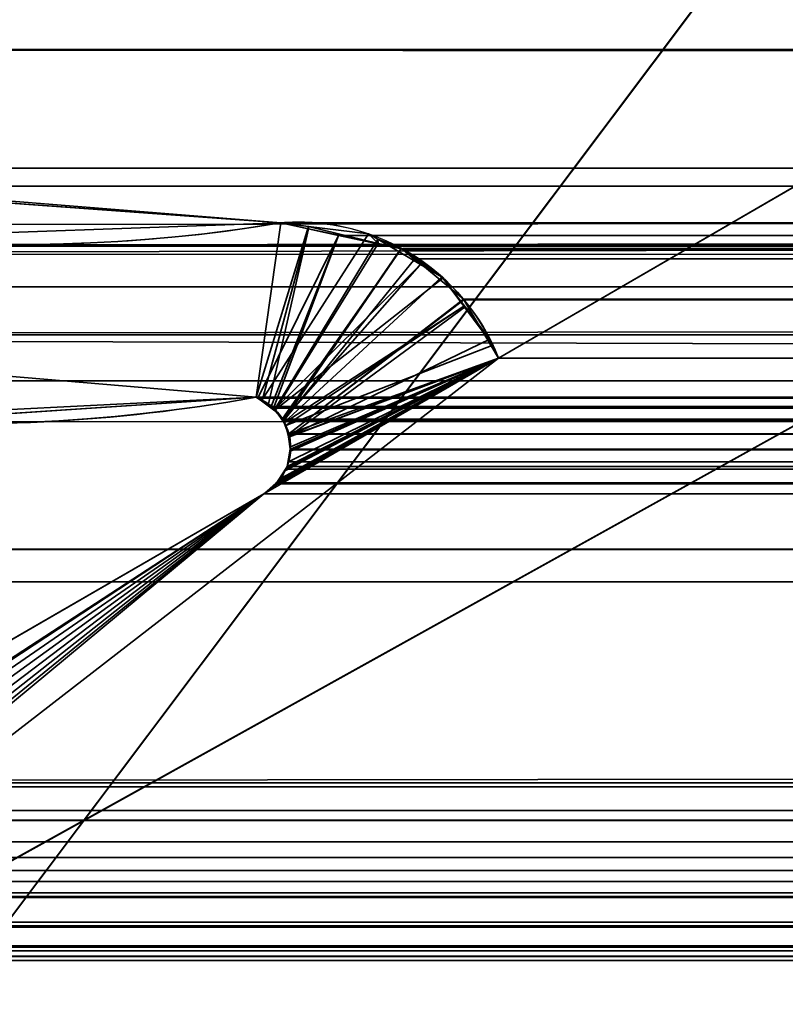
# Model space of a CAD drawing. Header units: millimetres. Extents: x -508 to 6708, y -115 to 193.
# Tile 360 of 656: x 1147.31 to 1150.48, y -4.98 to -0.89. Entities that reach past the tile are written whole.
import ezdxf

# ---------------------------------------------------------------- set-up
doc = ezdxf.new("R2010")
doc.units = ezdxf.units.MM
doc.layers.add('151', color=7, linetype='Continuous', true_color=0xffffff)

# ---------------------------------------------------------------- blocks, each defined once
blk = doc.blocks.new('UG_SURFACE_002')
at = {"layer": '151', "color": 252, "linetype": 'Continuous', "lineweight": 35}
for points in [[(2057.4999, -10, 2215.25), (2057.4999, 174.4, 2215.25), (942.5, 174.4, 2215.25), (942.5, -10, 2215.25)], [(1092.5, -10, 2065.2499), (1092.5, 174.4, 2065.2499), (1907.5, 174.4, 2065.2499), (1907.5, -10, 2065.2499)]]:
    blk.add_3dface(points, dxfattribs=at)
blk = doc.blocks.new('UG_SURFACE_143')
at = {"layer": '151', "color": 7, "linetype": 'Continuous', "lineweight": 35}
for points in [[(1141, -26, 2017), (1859, -26, 2017), (1859, 0, 2017), (1141, 0, 2017)], [(1141, 0, 2), (1859, 0, 2), (1859, -2), (1141, -2)], [(1141, -9), (1141, -2), (1859, -2), (1859, -9)]]:
    blk.add_3dface(points, dxfattribs=at)
blk = doc.blocks.new('UG_SURFACE_148')
at = {"layer": '151', "color": 252, "linetype": 'Continuous', "lineweight": 35}
for points in [[(1135.5, -21.92, 2021.75), (1864.5, -21.92, 2021.75), (1864.5, 13.42, 2021.75), (1135.5, 13.42, 2021.75)], [(1137, -21.92, 2020.2501), (1137, 13.42, 2020.2501), (1863, 13.42, 2020.2501), (1863, -21.92, 2020.2501)]]:
    blk.add_3dface(points, dxfattribs=at)
blk = doc.blocks.new('UG_SURFACE_151')
at = {"layer": '151', "color": 252, "linetype": 'Continuous', "lineweight": 35}
for points in [[(1153, 3.0145, -6.75), (1138, 3.0145, -6.75), (1138, -16.9528, -6.75), (1862, -16.9528, -6.75)], [(1138, -16.9528, -7.75), (1138, 3.0145, -7.75), (1153, 3.0145, -7.75)], [(1153, 3.0145, -7.75), (1847, 3.0145, -7.75), (1138, -16.9528, -7.75)], [(1847, 3.0145, -7.75), (1862, 3.0145, -7.75), (1862, -16.9528, -7.75), (1138, -16.9528, -7.75)]]:
    blk.add_3dface(points, dxfattribs=at)
blk = doc.blocks.new('UG_SURFACE_154')
at = {"layer": '151', "color": 7, "linetype": 'Continuous', "lineweight": 35}
for points in [[(1152.2764, -1.597, -7.75), (1144.8995, -5.6975, -7.75), (1149.2902, -2.2961, -7.75), (1151.4056, -1.0688, -7.75)], [(1151.4056, -1.0688, 2005.8444), (1149.2902, -2.2961, 2007.9598), (1144.8995, -5.6975, 2012.3506), (1152.2764, -1.597, 2004.9736)], [(1151.4056, -1.0688, -7.75), (1149.2902, -2.2961, -7.75), (1149.2902, -2.2961, 2007.9598), (1151.4056, -1.0688, 2005.8444)], [(1145.9713, -2.2622, 2011.2789), (1148.2856, -2.4582, 2008.9643), (1148.3876, -1.7357, 2008.8625), (1146.086, -1.55, 2011.1639)], [(1146.6807, -1.7956, -7.75), (1146.086, -1.55, 2011.1639), (1148.3876, -1.7357, 2008.8625)], [(1152.2764, -1.597, 2004.9736), (1144.8995, -5.6975, 2012.3506), (1144.8995, -5.6975, -7.75), (1152.2764, -1.597, -7.75)], [(1148.2856, -2.4582, -7.75), (1146.526, -2.547, -7.75), (1146.6807, -1.7956, -7.75), (1148.3876, -1.7357, -7.75)], [(1148.3876, -1.7357, 2008.8625), (1148.3876, -1.7357, -7.75), (1146.6807, -1.7956, -7.75)], [(1148.3876, -1.7357, -7.75), (1148.5034, -1.7501, -7.75), (1148.2856, -2.4582, -7.75)], [(1148.5028, -1.7599, 2008.7473), (1148.3876, -1.7357, 2008.8625), (1148.2856, -2.4582, 2008.9643), (1148.3102, -2.4716, 2008.9397)], [(1148.3085, -2.473, -7.75), (1148.2856, -2.4582, -7.75), (1148.5034, -1.7501, -7.75), (1148.752, -1.781, -7.75)], [(1148.3876, -1.7357, -7.75), (1148.3876, -1.7357, 2008.8625), (1148.5028, -1.7599, 2008.7473)], [(1148.5028, -1.7599, 2008.7473), (1148.5034, -1.7501, -7.75), (1148.3876, -1.7357, -7.75)], [(1148.5034, -1.7501, -7.75), (1148.5028, -1.7599, 2008.7473), (1148.7916, -1.8206, 2008.4584)], [(1148.7916, -1.8206, 2008.4584), (1148.752, -1.781, -7.75), (1148.5034, -1.7501, -7.75)], [(1148.752, -1.781, -7.75), (1148.79, -1.8036, -7.75), (1148.3629, -2.508, -7.75), (1148.3085, -2.473, -7.75)], [(1148.3102, -2.4716, 2008.9397), (1148.3375, -2.4864, 2008.9126), (1148.5028, -1.7599, 2008.7473)], [(1148.7916, -1.8206, 2008.4584), (1148.5028, -1.7599, 2008.7473), (1148.3375, -2.4864, 2008.9126), (1148.3632, -2.5149, 2008.8868)], [(1148.7916, -1.8206, 2008.4584), (1148.79, -1.8036, -7.75), (1148.752, -1.781, -7.75)], [(1148.79, -1.8036, -7.75), (1148.9669, -1.9082, -7.75), (1148.3629, -2.508, -7.75)], [(1148.8874, -1.8407, 2008.3625), (1148.7916, -1.8206, 2008.4584), (1148.3632, -2.5149, 2008.8868), (1148.398, -2.5535, 2008.852)], [(1148.79, -1.8036, -7.75), (1148.7916, -1.8206, 2008.4584), (1148.8874, -1.8407, 2008.3625)], [(1148.8874, -1.8407, 2008.3625), (1148.9669, -1.9082, -7.75), (1148.79, -1.8036, -7.75)], [(1148.398, -2.5535, 2008.852), (1148.9727, -1.9008, 2008.2772), (1148.8874, -1.8407, 2008.3625)], [(1148.8874, -1.8407, 2008.3625), (1148.9727, -1.9008, 2008.2772), (1148.9669, -1.9082, -7.75)], [(1148.365, -2.5112, -7.75), (1148.3629, -2.508, -7.75), (1148.9669, -1.9082, -7.75), (1149.0604, -1.9635, -7.75)], [(1149.0554, -1.9589, 2008.1947), (1148.9727, -1.9008, 2008.2772), (1148.398, -2.5535, 2008.852), (1148.402, -2.5635, 2008.848)], [(1149.0604, -1.9635, -7.75), (1148.9669, -1.9082, -7.75), (1148.9727, -1.9008, 2008.2772)], [(1149.0604, -1.9635, -7.75), (1148.9727, -1.9008, 2008.2772), (1149.0554, -1.9589, 2008.1947)], [(1149.1517, -2.0837, 2008.0984), (1149.0554, -1.9589, 2008.1947), (1148.402, -2.5635, 2008.848), (1148.4238, -2.6191, 2008.8263)], [(1149.0554, -1.9589, 2008.1947), (1149.1469, -2.0803, -7.75), (1149.0604, -1.9635, -7.75)], [(1149.0554, -1.9589, 2008.1947), (1149.1517, -2.0837, 2008.0984), (1149.1469, -2.0803, -7.75)], [(1148.4014, -2.5638, -7.75), (1148.365, -2.5112, -7.75), (1149.0604, -1.9635, -7.75), (1149.1469, -2.0803, -7.75)], [(1149.1469, -2.0803, -7.75), (1148.4094, -2.5754, -7.75), (1148.4014, -2.5638, -7.75)], [(1149.1469, -2.0803, -7.75), (1149.2668, -2.2421, -7.75), (1148.4094, -2.5754, -7.75)], [(1149.2668, -2.2421, -7.75), (1149.1469, -2.0803, -7.75), (1149.1517, -2.0837, 2008.0984)], [(1148.4238, -2.6191, 2008.8263), (1149.2546, -2.217, 2007.9954), (1149.1517, -2.0837, 2008.0984)], [(1149.2668, -2.2421, -7.75), (1149.1517, -2.0837, 2008.0984), (1149.2546, -2.217, 2007.9954)], [(1148.4197, -2.623, -7.75), (1148.4094, -2.5754, -7.75), (1149.2668, -2.2421, -7.75), (1149.2902, -2.2961, -7.75)], [(1149.2902, -2.2961, 2007.9598), (1149.2546, -2.217, 2007.9954), (1148.4238, -2.6191, 2008.8263), (1148.4239, -2.622, 2008.826)], [(1149.2546, -2.217, 2007.9954), (1149.2902, -2.2961, -7.75), (1149.2668, -2.2421, -7.75)], [(1149.2546, -2.217, 2007.9954), (1149.2902, -2.2961, 2007.9598), (1149.2902, -2.2961, -7.75)], [(1148.2856, -2.4582, 2008.9643), (1145.9713, -2.2622, 2011.2789), (1146.526, -2.547, -7.75)], [(1148.3175, -2.8586, -7.75), (1148.3632, -2.8237, -7.75), (1149.2902, -2.2961, -7.75), (1144.8995, -5.6975, -7.75)], [(1144.8995, -5.6975, 2012.3506), (1149.2902, -2.2961, 2007.9598), (1148.3175, -2.8586, 2008.9326)], [(1148.3684, -2.813, 2008.8818), (1148.3175, -2.8586, 2008.9326), (1149.2902, -2.2961, 2007.9598)], [(1149.2902, -2.2961, -7.75), (1148.3632, -2.8237, -7.75), (1148.3684, -2.8157, -7.75)], [(1148.3684, -2.8157, -7.75), (1148.4028, -2.763, -7.75), (1149.2902, -2.2961, -7.75)], [(1149.2902, -2.2961, 2007.9598), (1148.3861, -2.7971, 2008.8639), (1148.3684, -2.813, 2008.8818)], [(1148.4044, -2.7635, 2008.8456), (1148.3861, -2.7971, 2008.8639), (1149.2902, -2.2961, 2007.9598)], [(1148.4028, -2.763, -7.75), (1148.4141, -2.7456, -7.75), (1149.2902, -2.2961, -7.75)], [(1149.2902, -2.2961, 2007.9598), (1148.4141, -2.7456, 2008.8358), (1148.4044, -2.7635, 2008.8456)], [(1149.2902, -2.2961, -7.75), (1148.4141, -2.7456, -7.75), (1148.4257, -2.6816, -7.75)], [(1149.2902, -2.2961, 2007.9598), (1148.4282, -2.6826, 2008.8217), (1148.4141, -2.7456, 2008.8358)], [(1149.2902, -2.2961, -7.75), (1148.4288, -2.6645, -7.75), (1148.4197, -2.623, -7.75)], [(1148.4239, -2.622, 2008.826), (1148.4282, -2.6821, 2008.8217), (1148.4282, -2.6826, 2008.8217), (1149.2902, -2.2961, 2007.9598)], [(1148.4257, -2.6816, -7.75), (1148.4288, -2.6645, -7.75), (1149.2902, -2.2961, -7.75)], [(1146.526, -2.547, -7.75), (1148.2856, -2.4582, -7.75), (1148.2856, -2.4582, 2008.9643)], [(1148.2856, -2.4582, -7.75), (1148.3085, -2.473, -7.75), (1148.3102, -2.4716, 2008.9397)], [(1148.3102, -2.4716, 2008.9397), (1148.2856, -2.4582, 2008.9643), (1148.2856, -2.4582, -7.75)], [(1148.3375, -2.4864, 2008.9126), (1148.3102, -2.4716, 2008.9397), (1148.3085, -2.473, -7.75)], [(1148.3085, -2.473, -7.75), (1148.3629, -2.508, -7.75), (1148.3632, -2.5149, 2008.8868)], [(1148.3632, -2.5149, 2008.8868), (1148.3375, -2.4864, 2008.9126), (1148.3085, -2.473, -7.75)], [(1148.3629, -2.508, -7.75), (1148.365, -2.5112, -7.75), (1148.3632, -2.5149, 2008.8868)], [(1148.398, -2.5535, 2008.852), (1148.3632, -2.5149, 2008.8868), (1148.365, -2.5112, -7.75)], [(1148.365, -2.5112, -7.75), (1148.4014, -2.5638, -7.75), (1148.402, -2.5635, 2008.848)], [(1148.402, -2.5635, 2008.848), (1148.398, -2.5535, 2008.852), (1148.365, -2.5112, -7.75)], [(1148.4238, -2.6191, 2008.8263), (1148.402, -2.5635, 2008.848), (1148.4014, -2.5638, -7.75)], [(1148.4014, -2.5638, -7.75), (1148.4094, -2.5754, -7.75), (1148.4239, -2.622, 2008.826)], [(1148.4239, -2.622, 2008.826), (1148.4238, -2.6191, 2008.8263), (1148.4014, -2.5638, -7.75)], [(1148.4094, -2.5754, -7.75), (1148.4197, -2.623, -7.75), (1148.4239, -2.622, 2008.826)], [(1148.4282, -2.6821, 2008.8217), (1148.4239, -2.622, 2008.826), (1148.4197, -2.623, -7.75)], [(1148.4197, -2.623, -7.75), (1148.4288, -2.6645, -7.75), (1148.4282, -2.6821, 2008.8217)], [(1148.4282, -2.6826, 2008.8217), (1148.4257, -2.6816, -7.75), (1148.4141, -2.7456, -7.75)], [(1148.4141, -2.7456, -7.75), (1148.4141, -2.7456, 2008.8358), (1148.4282, -2.6826, 2008.8217)], [(1148.4288, -2.6645, -7.75), (1148.4257, -2.6816, -7.75), (1148.4282, -2.6821, 2008.8217)], [(1148.4282, -2.6826, 2008.8217), (1148.4282, -2.6821, 2008.8217), (1148.4257, -2.6816, -7.75)], [(1148.3861, -2.7971, 2008.8639), (1148.4028, -2.763, -7.75), (1148.3684, -2.8157, -7.75)], [(1148.3861, -2.7971, 2008.8639), (1148.4044, -2.7635, 2008.8456), (1148.4028, -2.763, -7.75)], [(1148.4028, -2.763, -7.75), (1148.4044, -2.7635, 2008.8456), (1148.4141, -2.7456, 2008.8358)], [(1148.4141, -2.7456, 2008.8358), (1148.4141, -2.7456, -7.75), (1148.4028, -2.763, -7.75)], [(1148.3175, -2.8586, -7.75), (1148.3175, -2.8586, 2008.9326), (1148.3684, -2.813, 2008.8818)], [(1148.3684, -2.813, 2008.8818), (1148.3632, -2.8237, -7.75), (1148.3175, -2.8586, -7.75)], [(1148.3684, -2.813, 2008.8818), (1148.3684, -2.8157, -7.75), (1148.3632, -2.8237, -7.75)], [(1148.3684, -2.8157, -7.75), (1148.3684, -2.813, 2008.8818), (1148.3861, -2.7971, 2008.8639)], [(1144.5317, -5.0486, 2012.7182), (1148.3175, -2.8586, 2008.9326), (1148.3175, -2.8586, -7.75), (1144.5317, -5.0486, -7.75)], [(1144.5317, -5.0486, -7.75), (1148.3175, -2.8586, -7.75), (1144.8995, -5.6975, -7.75), (1144.7798, -5.7371, -7.75)], [(1144.8995, -5.6975, 2012.3506), (1148.3175, -2.8586, 2008.9326), (1144.5317, -5.0486, 2012.7182)]]:
    blk.add_3dface(points, dxfattribs=at)
blk = doc.blocks.new('UG_SURFACE_155')
at = {"layer": '151', "color": 7, "linetype": 'Continuous', "lineweight": 35}
for points in [[(1856.9752, -0.2428, 2014.2252), (1855.5887, -1.0174, 2012.8386), (1144.4113, -1.0174, 2012.8386), (1143.0248, -0.2428, 2014.2252)], [(1138.7697, -1.8721, 2018.4803), (1861.1926, -0.4501, 2018.4426), (1861.187, -1.4242, 2018.4369)], [(1138.7697, -1.8721, 2018.4803), (1138.8074, -0.4501, 2018.4426), (1861.1926, -0.4501, 2018.4426)], [(1857.3426, -0.9661, 2014.5926), (1142.3917, -0.5588, 2014.8582), (1143.8079, -1.7461, 2013.4423)], [(1857.3426, -0.9661, 2014.5926), (1857.6423, -0.6579, 2014.8923), (1142.3917, -0.5588, 2014.8582)], [(1862.3573, -3.122, 2019.6073), (1137.7392, -0.6892, 2019.5107), (1137.651, -3.0879, 2019.5992)], [(1862.3573, -3.122, 2019.6073), (1862.2143, -0.6902, 2019.4643), (1137.7392, -0.6892, 2019.5107)], [(1857.3426, -0.9661, 2014.5926), (1143.8079, -1.7461, 2013.4423), (1144.1107, -1.8301, 2013.1392)], [(1144.1107, -1.8301, 2013.1392), (1855.8663, -1.7668, 2013.1164), (1857.3426, -0.9661, 2014.5926)], [(1144.4113, -1.0174, 2012.8386), (1855.5887, -1.0174, 2012.8386), (1854.7081, -1.5094, 2011.9581)], [(1145.2919, -1.5094, 2011.9581), (1144.4113, -1.0174, 2012.8386), (1854.7081, -1.5094, 2011.9581)], [(1152.2764, -1.597, 2004.9736), (1144.8995, -5.6975, 2012.3506), (1149.2902, -2.2961, 2007.9598), (1151.4056, -1.0688, 2005.8444)], [(1151.4056, -1.0688, 2005.8444), (1149.2902, -2.2961, 2007.9598), (1850.7098, -2.2961, 2007.9598), (1848.5944, -1.0688, 2005.8444)], [(1861.187, -1.4242, 2018.4369), (1138.6945, -2.2, 2018.5554), (1138.7697, -1.8721, 2018.4803)], [(1861.187, -1.4242, 2018.4369), (1861.3462, -2.1825, 2018.5962), (1138.6945, -2.2, 2018.5554)], [(1854.7081, -1.5094, 2011.9581), (1853.6898, -1.5839, 2010.9398), (1146.3102, -1.5839, 2010.9398), (1145.2919, -1.5094, 2011.9581)], [(1146.3102, -1.5839, 2010.9398), (1148.3876, -1.7357, 2008.8625), (1148.2856, -2.4582, 2008.9643), (1146.7457, -2.5607, 2010.5042)], [(1146.3102, -1.5839, 2010.9398), (1853.6898, -1.5839, 2010.9398), (1851.6124, -1.7357, 2008.8625), (1148.3876, -1.7357, 2008.8625)], [(1847.7236, -1.597, 2004.9736), (1855.1005, -5.6975, 2012.3506), (1144.8995, -5.6975, 2012.3506), (1152.2764, -1.597, 2004.9736)], [(1148.2928, -2.4627, 2008.9571), (1148.2856, -2.4582, 2008.9643), (1148.3876, -1.7357, 2008.8625), (1148.6272, -1.7874, 2008.6229)], [(1148.3876, -1.7357, 2008.8625), (1851.6124, -1.7357, 2008.8625), (1851.3709, -1.7731, 2008.621)], [(1851.3709, -1.7731, 2008.621), (1148.6272, -1.7874, 2008.6229), (1148.3876, -1.7357, 2008.8625)], [(1854.9417, -2.2682, 2012.1918), (1855.8663, -1.7668, 2013.1164), (1144.1107, -1.8301, 2013.1392)], [(1148.3482, -2.4972, 2008.9018), (1148.2928, -2.4627, 2008.9571), (1148.6272, -1.7874, 2008.6229)], [(1148.6272, -1.7874, 2008.6229), (1148.3577, -2.5032, 2008.8923), (1148.3482, -2.4972, 2008.9018)], [(1148.3941, -2.549, 2008.8561), (1148.3577, -2.5032, 2008.8923), (1148.6272, -1.7874, 2008.6229), (1148.8875, -1.8436, 2008.3625)], [(1148.6272, -1.7874, 2008.6229), (1851.3709, -1.7731, 2008.621), (1851.1984, -1.7998, 2008.4484)], [(1851.1984, -1.7998, 2008.4484), (1148.8875, -1.8436, 2008.3625), (1148.6272, -1.7874, 2008.6229)], [(1144.1107, -1.8301, 2013.1392), (1146.1316, -2.3904, 2011.1184), (1853.879, -2.3308, 2011.1289)], [(1853.879, -2.3308, 2011.1289), (1854.9417, -2.2682, 2012.1918), (1144.1107, -1.8301, 2013.1392)], [(1851.1984, -1.7998, 2008.4484), (1851.1159, -1.8538, 2008.3659), (1148.8875, -1.8436, 2008.3625)], [(1148.8875, -1.8436, 2008.3625), (1148.3995, -2.5558, 2008.8506), (1148.3941, -2.549, 2008.8561)], [(1148.8875, -1.8436, 2008.3625), (1148.8959, -1.8454, 2008.3542), (1148.9431, -1.8844, 2008.307), (1148.3995, -2.5558, 2008.8506)], [(1148.8959, -1.8454, 2008.3542), (1148.8875, -1.8436, 2008.3625), (1851.1159, -1.8538, 2008.3659)], [(1148.8959, -1.8454, 2008.3542), (1851.1159, -1.8538, 2008.3659), (1851.0584, -1.8916, 2008.3084)], [(1851.0584, -1.8916, 2008.3084), (1148.9431, -1.8844, 2008.307), (1148.8959, -1.8454, 2008.3542)], [(1148.4218, -2.6106, 2008.8284), (1148.3995, -2.5558, 2008.8506), (1148.9431, -1.8844, 2008.307), (1149.1449, -2.0515, 2008.105)], [(1149.1449, -2.0515, 2008.105), (1148.9431, -1.8844, 2008.307), (1851.0584, -1.8916, 2008.3084)], [(1149.1449, -2.0515, 2008.105), (1851.0584, -1.8916, 2008.3084), (1850.9189, -1.9829, 2008.1689)], [(1850.9189, -1.9829, 2008.1689), (1149.1468, -2.0545, 2008.1031), (1149.1449, -2.0515, 2008.105)], [(1850.9189, -1.9829, 2008.1689), (1850.8581, -2.0629, 2008.1081), (1149.1468, -2.0545, 2008.1031)], [(1149.1449, -2.0515, 2008.105), (1149.1468, -2.0545, 2008.1031), (1148.4218, -2.6106, 2008.8284)], [(1149.1468, -2.0545, 2008.1031), (1149.2902, -2.2961, 2007.9598), (1148.4218, -2.6106, 2008.8284)], [(1149.1468, -2.0545, 2008.1031), (1850.8581, -2.0629, 2008.1081), (1850.7555, -2.1981, 2008.0054)], [(1850.7555, -2.1981, 2008.0054), (1149.2902, -2.2961, 2007.9598), (1149.1468, -2.0545, 2008.1031)], [(1861.8258, -4.4654, 2019.0759), (1138.1754, -4.4656, 2019.0747), (1138.6945, -2.2, 2018.5554)], [(1138.6945, -2.2, 2018.5554), (1861.3462, -2.1825, 2018.5962), (1861.8258, -4.4654, 2019.0759)], [(1850.7555, -2.1981, 2008.0054), (1850.7098, -2.2961, 2007.9598), (1149.2902, -2.2961, 2007.9598)], [(1148.3175, -2.8586, 2008.9326), (1148.3696, -2.8172, 2008.8804), (1149.2902, -2.2961, 2007.9598), (1144.8995, -5.6975, 2012.3506)], [(1149.2902, -2.2961, 2007.9598), (1148.3696, -2.8172, 2008.8804), (1148.3722, -2.8129, 2008.8778)], [(1148.3722, -2.8129, 2008.8778), (1148.4071, -2.7569, 2008.8429), (1149.2902, -2.2961, 2007.9598)], [(1148.4071, -2.7569, 2008.8429), (1148.4141, -2.7456, 2008.8358), (1149.2902, -2.2961, 2007.9598)], [(1149.2902, -2.2961, 2007.9598), (1148.4141, -2.7456, 2008.8358), (1148.4206, -2.7264, 2008.8296)], [(1149.2902, -2.2961, 2007.9598), (1148.4206, -2.7264, 2008.8296), (1148.4282, -2.6767, 2008.8217)], [(1149.2902, -2.2961, 2007.9598), (1148.4287, -2.6734, 2008.8212), (1148.4218, -2.6108, 2008.8282), (1148.4218, -2.6106, 2008.8284)], [(1148.4282, -2.6767, 2008.8217), (1148.4287, -2.6734, 2008.8212), (1149.2902, -2.2961, 2007.9598)], [(1853.879, -2.3308, 2011.1289), (1146.1316, -2.3904, 2011.1184), (1146.7457, -2.5607, 2010.5042)], [(1853.879, -2.3308, 2011.1289), (1146.7457, -2.5607, 2010.5042), (1148.2856, -2.4582, 2008.9643)], [(1148.2856, -2.4582, 2008.9643), (1851.7144, -2.4582, 2008.9643), (1853.879, -2.3308, 2011.1289)], [(1148.2856, -2.4582, 2008.9643), (1148.2928, -2.4627, 2008.9571), (1851.707, -2.462, 2008.9569)], [(1851.707, -2.462, 2008.9569), (1851.7144, -2.4582, 2008.9643), (1148.2856, -2.4582, 2008.9643)], [(1851.6725, -2.4795, 2008.9226), (1851.707, -2.462, 2008.9569), (1148.2928, -2.4627, 2008.9571)], [(1851.6725, -2.4795, 2008.9226), (1148.2928, -2.4627, 2008.9571), (1148.3482, -2.4972, 2008.9018)], [(1148.3482, -2.4972, 2008.9018), (1851.6525, -2.4982, 2008.9025), (1851.6725, -2.4795, 2008.9226)], [(1851.616, -2.5323, 2008.8661), (1148.3482, -2.4972, 2008.9018), (1148.3577, -2.5032, 2008.8923)], [(1851.616, -2.5323, 2008.8661), (1851.6525, -2.4982, 2008.9025), (1148.3482, -2.4972, 2008.9018)], [(1148.3577, -2.5032, 2008.8923), (1851.6066, -2.5495, 2008.8565), (1851.616, -2.5323, 2008.8661)], [(1148.3577, -2.5032, 2008.8923), (1148.3941, -2.549, 2008.8561), (1851.6066, -2.5495, 2008.8565)], [(1851.5853, -2.5884, 2008.8353), (1148.3941, -2.549, 2008.8561), (1148.3995, -2.5558, 2008.8506)], [(1851.5853, -2.5884, 2008.8353), (1851.6066, -2.5495, 2008.8565), (1148.3941, -2.549, 2008.8561)], [(1148.3995, -2.5558, 2008.8506), (1851.5795, -2.6115, 2008.8296), (1851.5853, -2.5884, 2008.8353)], [(1148.3995, -2.5558, 2008.8506), (1148.4218, -2.6106, 2008.8284), (1851.5795, -2.6115, 2008.8296)], [(1148.4218, -2.6106, 2008.8284), (1148.4218, -2.6108, 2008.8282), (1851.5795, -2.6115, 2008.8296)], [(1851.573, -2.6382, 2008.8229), (1148.4218, -2.6108, 2008.8282), (1148.4287, -2.6734, 2008.8212)], [(1851.573, -2.6382, 2008.8229), (1851.5795, -2.6115, 2008.8296), (1148.4218, -2.6108, 2008.8282)], [(1148.4287, -2.6734, 2008.8212), (1851.5729, -2.6768, 2008.8229), (1851.573, -2.6382, 2008.8229)], [(1851.5729, -2.6936, 2008.8229), (1148.4282, -2.6767, 2008.8217), (1148.4206, -2.7264, 2008.8296)], [(1148.4206, -2.7264, 2008.8296), (1851.5859, -2.7456, 2008.8358), (1851.5729, -2.6936, 2008.8229)], [(1148.4287, -2.6734, 2008.8212), (1148.4282, -2.6767, 2008.8217), (1851.5729, -2.6768, 2008.8229)], [(1851.5729, -2.6936, 2008.8229), (1851.5729, -2.6768, 2008.8229), (1148.4282, -2.6767, 2008.8217)], [(1148.4206, -2.7264, 2008.8296), (1148.4141, -2.7456, 2008.8358), (1851.5859, -2.7456, 2008.8358)], [(1851.6229, -2.8086, 2008.873), (1148.4071, -2.7569, 2008.8429), (1148.3722, -2.8129, 2008.8778)], [(1148.4141, -2.7456, 2008.8358), (1148.4071, -2.7569, 2008.8429), (1851.5927, -2.7573, 2008.8427)], [(1851.6229, -2.8086, 2008.873), (1851.5927, -2.7573, 2008.8427), (1148.4071, -2.7569, 2008.8429)], [(1851.5927, -2.7573, 2008.8427), (1851.5859, -2.7456, 2008.8358), (1148.4141, -2.7456, 2008.8358)], [(1148.3696, -2.8172, 2008.8804), (1851.6825, -2.8586, 2008.9326), (1851.6277, -2.8126, 2008.8778)], [(1851.6277, -2.8126, 2008.8778), (1148.3722, -2.8129, 2008.8778), (1148.3696, -2.8172, 2008.8804)], [(1148.3722, -2.8129, 2008.8778), (1851.6277, -2.8126, 2008.8778), (1851.6229, -2.8086, 2008.873)], [(1148.3696, -2.8172, 2008.8804), (1148.3175, -2.8586, 2008.9326), (1851.6825, -2.8586, 2008.9326)], [(1144.3568, -5.4634, 2012.8932), (1144.3539, -5.441, 2012.8961), (1148.3175, -2.8586, 2008.9326)], [(1144.4434, -5.1271, 2012.8067), (1144.5317, -5.0486, 2012.7182), (1148.3175, -2.8586, 2008.9326), (1144.3539, -5.441, 2012.8961)], [(1148.3175, -2.8586, 2008.9326), (1144.3998, -5.5617, 2012.8503), (1144.3923, -5.5523, 2012.8577), (1144.3568, -5.4634, 2012.8932)], [(1148.3175, -2.8586, 2008.9326), (1144.4683, -5.6469, 2012.7816), (1144.3998, -5.5617, 2012.8503)], [(1148.3175, -2.8586, 2008.9326), (1144.5671, -5.706, 2012.6829), (1144.4724, -5.6518, 2012.7778), (1144.4683, -5.6469, 2012.7816)], [(1855.4683, -5.0486, 2012.7182), (1851.6825, -2.8586, 2008.9326), (1148.3175, -2.8586, 2008.9326), (1144.5317, -5.0486, 2012.7182)], [(1144.6767, -5.735, 2012.5732), (1144.6013, -5.7255, 2012.6486), (1144.5671, -5.706, 2012.6829), (1148.3175, -2.8586, 2008.9326)], [(1144.7871, -5.7307, 2012.4631), (1144.7438, -5.7435, 2012.5062), (1144.6767, -5.735, 2012.5732), (1148.3175, -2.8586, 2008.9326)], [(1148.3175, -2.8586, 2008.9326), (1144.8995, -5.6975, 2012.3506), (1144.7871, -5.7307, 2012.4631)], [(1137.651, -3.0879, 2019.5992), (1137.5993, -3.223, 2019.6507), (1862.3973, -3.2256, 2019.6474)], [(1137.651, -3.0879, 2019.5992), (1862.3973, -3.2256, 2019.6474), (1862.3573, -3.122, 2019.6073)], [(1862.3973, -3.2256, 2019.6474), (1137.5993, -3.223, 2019.6507), (1137.2817, -4.0566, 2019.9683)], [(1137.2817, -4.0566, 2019.9683), (1862.7183, -4.0566, 2019.9683), (1862.3973, -3.2256, 2019.6474)], [(1862.7634, -4.1716, 2020.0133), (1862.7251, -4.074, 2019.9752), (1137.2749, -4.074, 2019.9752), (1137.2366, -4.1716, 2020.0133)], [(1137.2749, -4.074, 2019.9752), (1862.7251, -4.074, 2019.9752), (1862.7183, -4.0566, 2019.9683), (1137.2817, -4.0566, 2019.9683)], [(1137.2366, -4.1716, 2020.0133), (1137.2318, -4.2122, 2020.0181), (1862.7682, -4.2122, 2020.0181)], [(1137.2366, -4.1716, 2020.0133), (1862.7682, -4.2122, 2020.0181), (1862.7634, -4.1716, 2020.0133)], [(1862.7787, -4.3021, 2020.0286), (1137.2318, -4.2122, 2020.0181), (1137.2213, -4.3021, 2020.0286)], [(1862.7787, -4.3021, 2020.0286), (1862.7682, -4.2122, 2020.0181), (1137.2318, -4.2122, 2020.0181)], [(1137.2213, -4.3021, 2020.0286), (1137.2303, -4.3666, 2020.0198), (1862.7697, -4.3666, 2020.0198), (1862.7787, -4.3021, 2020.0286)], [(1862.7697, -4.3666, 2020.0198), (1137.2303, -4.3666, 2020.0198), (1137.2378, -4.4209, 2020.0121)], [(1862.7622, -4.4209, 2020.0121), (1862.7697, -4.3666, 2020.0198), (1137.2378, -4.4209, 2020.0121)], [(1137.2378, -4.4209, 2020.0121), (1137.2737, -4.513, 2019.9764), (1862.7263, -4.513, 2019.9764), (1862.7622, -4.4209, 2020.0121)], [(1861.8398, -4.5319, 2019.0897), (1138.1602, -4.5319, 2019.0897), (1138.1754, -4.4656, 2019.0747)], [(1138.1754, -4.4656, 2019.0747), (1861.8258, -4.4654, 2019.0759), (1861.8398, -4.5319, 2019.0897)], [(1862.7204, -4.5281, 2019.9704), (1137.2737, -4.513, 2019.9764), (1137.2796, -4.5281, 2019.9704)], [(1862.7204, -4.5281, 2019.9704), (1862.7263, -4.513, 2019.9764), (1137.2737, -4.513, 2019.9764)], [(1137.2796, -4.5281, 2019.9704), (1137.359, -4.634, 2019.891), (1862.641, -4.634, 2019.891), (1862.7204, -4.5281, 2019.9704)], [(1138.0705, -4.6511, 2019.1796), (1861.8398, -4.5319, 2019.0897), (1861.9295, -4.6511, 2019.1796)], [(1138.0705, -4.6511, 2019.1796), (1138.1602, -4.5319, 2019.0897), (1861.8398, -4.5319, 2019.0897)], [(1862.641, -4.634, 2019.891), (1137.359, -4.634, 2019.891), (1137.3727, -4.6524, 2019.8772)], [(1862.6273, -4.6524, 2019.8772), (1862.641, -4.634, 2019.891), (1137.3727, -4.6524, 2019.8772)], [(1137.3727, -4.6524, 2019.8772), (1137.4831, -4.7332, 2019.7668), (1862.5169, -4.7332, 2019.7668), (1862.6273, -4.6524, 2019.8772)], [(1861.9295, -4.6511, 2019.1796), (1138.0633, -4.6559, 2019.1867), (1138.0705, -4.6511, 2019.1796)], [(1861.9295, -4.6511, 2019.1796), (1861.9367, -4.6559, 2019.1867), (1138.0633, -4.6559, 2019.1867)], [(1138.0633, -4.6559, 2019.1867), (1861.9367, -4.6559, 2019.1867), (1862.0602, -4.7382, 2019.3102), (1137.9398, -4.7382, 2019.3102)], [(1137.4996, -4.7378, 2019.7504), (1862.5004, -4.7378, 2019.7504), (1862.5169, -4.7332, 2019.7668), (1137.4831, -4.7332, 2019.7668)], [(1137.6394, -4.7769, 2019.6106), (1862.3606, -4.7769, 2019.6106), (1862.5004, -4.7378, 2019.7504), (1137.4996, -4.7378, 2019.7504)], [(1862.0836, -4.7538, 2019.3336), (1137.7937, -4.7758, 2019.4564), (1137.9164, -4.7538, 2019.3336)], [(1862.0836, -4.7538, 2019.3336), (1862.2063, -4.7758, 2019.4564), (1137.7937, -4.7758, 2019.4564)], [(1137.9164, -4.7538, 2019.3336), (1862.0602, -4.7382, 2019.3102), (1862.0836, -4.7538, 2019.3336)], [(1137.9164, -4.7538, 2019.3336), (1137.9398, -4.7382, 2019.3102), (1862.0602, -4.7382, 2019.3102)], [(1862.3027, -4.7931, 2019.5527), (1137.6394, -4.7769, 2019.6106), (1137.6973, -4.7931, 2019.5527)], [(1862.3027, -4.7931, 2019.5527), (1862.3606, -4.7769, 2019.6106), (1137.6394, -4.7769, 2019.6106)], [(1137.6973, -4.7931, 2019.5527), (1862.2063, -4.7758, 2019.4564), (1862.3027, -4.7931, 2019.5527)], [(1137.6973, -4.7931, 2019.5527), (1137.7937, -4.7758, 2019.4564), (1862.2063, -4.7758, 2019.4564)]]:
    blk.add_3dface(points, dxfattribs=at)

msp = doc.modelspace()

# ---------------------------------------------------------------- linework, layer by layer
at = {"layer": '151', "color": 253, "linetype": 'Continuous', "lineweight": -3}
for p, q in [((1151.4056, -1.0688, -7.75), (1149.2902, -2.2961, -7.75)), ((1149.2902, -2.2961, 2007.9598), (1151.4056, -1.0688, 2005.8444)), ((1149.2902, -2.2961, 2007.9598), (1151.4056, -1.0688, 2005.8444)), ((1152.2764, -1.597, -7.75), (1144.8995, -5.6975, -7.75)), ((1152.2764, -1.597, 2004.9736), (1144.8995, -5.6975, 2012.3505)), ((1144.8995, -5.6975, 2012.3505), (1152.2764, -1.597, 2004.9736)), ((1148.3876, -1.7357, 2008.8624), (1851.6124, -1.7357, 2008.8624)), ((1148.3876, -1.7357, -7.75), (1148.3876, -1.7357, 2008.8624)), ((1141, -2), (1859, -2)), ((1149.2902, -2.2961, 2007.9598), (1850.7098, -2.2961, 2007.9598)), ((1149.2902, -2.2961, -7.75), (1149.2902, -2.2961, 2007.9598)), ((1851.7144, -2.4582, 2008.9644), (1148.2856, -2.4582, 2008.9644)), ((1148.2856, -2.4582, 2008.9644), (1148.2856, -2.4582, -7.75)), ((1851.5859, -2.7456, 2008.8359), (1148.4141, -2.7456, 2008.8359)), ((1148.4141, -2.7456, 2008.8359), (1148.4141, -2.7456, -7.75)), ((1144.5317, -5.0486, 2012.7183), (1148.3175, -2.8586, 2008.9325)), ((1144.5317, -5.0486, 2012.7183), (1148.3175, -2.8586, 2008.9325)), ((1144.5317, -5.0486, -7.75), (1148.3175, -2.8586, -7.75)), ((1851.6825, -2.8586, 2008.9325), (1148.3175, -2.8586, 2008.9325)), ((1148.3175, -2.8586, 2008.9325), (1148.3175, -2.8586, -7.75)), ((1862.7183, -4.0566, 2019.9683), (1137.2817, -4.0566, 2019.9683)), ((1861.8398, -4.5319, 2019.0898), (1138.1602, -4.5319, 2019.0898)), ((1862.5169, -4.7332, 2019.7669), (1137.4831, -4.7332, 2019.7669))]:
    msp.add_line(p, q, dxfattribs=at)
for points in [[(1148.3876, -1.7357, 2008.8624), (1145.9855, -2.1357, 2011.2645), (1143.5586, -1.1772, 2013.6914), (1142.0786, 0.7573, 2015.1714)], [(1142.0786, 0.7573, -7.75), (1143.5586, -1.1772, -7.75), (1145.9855, -2.1357, -7.75), (1148.3876, -1.7357, -7.75)], [(1141.6857, 0.0331, -7.75), (1143.2574, -1.9513, -7.75), (1145.7947, -2.9092, -7.75), (1148.2856, -2.4582, -7.75)], [(1148.2856, -2.4582, 2008.9644), (1145.7947, -2.9092, 2011.4553), (1143.2574, -1.9513, 2013.9926), (1141.6857, 0.0331, 2015.5643)], [(1148.3876, -1.7357, 2008.8624), (1148.7794, -1.7028, 2008.4706), (1149.1462, -1.9308, 2008.1038), (1149.2902, -2.2961, 2007.9598)], [(1148.3876, -1.7357, -7.75), (1148.7794, -1.7028, -7.75), (1149.1462, -1.9308, -7.75), (1149.2902, -2.2961, -7.75)], [(1148.2856, -2.4582, -7.75), (1148.4003, -2.5021, -7.75), (1148.458, -2.6309, -7.75), (1148.4141, -2.7456, -7.75)], [(1148.4141, -2.7456, 2008.8359), (1148.458, -2.6309, 2008.792), (1148.4003, -2.5021, 2008.8497), (1148.2856, -2.4582, 2008.9644)], [(1148.4141, -2.7456, -7.75), (1148.3957, -2.7934, -7.75), (1148.3617, -2.8331, -7.75), (1148.3175, -2.8586, -7.75)], [(1148.3175, -2.8586, 2008.9325), (1148.3617, -2.8331, 2008.8883), (1148.3957, -2.7934, 2008.8543), (1148.4141, -2.7456, 2008.8359)]]:
    msp.add_open_spline(points, degree=3, dxfattribs=at)
for points, knots in [([(1148.3876, -1.7357, 2008.8624), (1147.2632, -1.923, 2009.9868), (1146.1398, -1.8246, 2011.1102), (1144.5014, -1.226, 2012.7486), (1143.9755, -0.9539, 2013.2745), (1142.9724, -0.2357, 2014.2776), (1142.4959, 0.2119, 2014.7541), (1142.0786, 0.7573, 2015.1714)], [0, 0, 0, 0, 0.5, 0.5, 0.75, 0.75, 1, 1, 1, 1]), ([(1141.6857, 0.0331, 2015.5643), (1142.1283, -0.5258, 2015.1217), (1142.6182, -0.9718, 2014.6318), (1143.666, -1.7016, 2013.584), (1144.2277, -1.9829, 2013.0223), (1145.9254, -2.5783, 2011.3246), (1147.1153, -2.6701, 2010.1347), (1148.2856, -2.4582, 2008.9644)], [0, 0, 0, 0, 0.25, 0.25, 0.5, 0.5, 1, 1, 1, 1]), ([(1149.2902, -2.2961, 2007.9598), (1149.2536, -2.2031, 2007.9964), (1149.2025, -2.1202, 2008.0475), (1149.0715, -1.9637, 2008.1785), (1148.9854, -1.8953, 2008.2646), (1148.7764, -1.7787, 2008.4736), (1148.6468, -1.7424, 2008.6032), (1148.4749, -1.7316, 2008.7751), (1148.4311, -1.7321, 2008.8189), (1148.3876, -1.7357, 2008.8624)], [0, 0, 0, 0, 0.219104, 0.219104, 0.499064, 0.499064, 0.874121, 0.874121, 1, 1, 1, 1]), ([(1148.2856, -2.4582, 2008.9644), (1148.311, -2.4679, 2008.939), (1148.3358, -2.4827, 2008.9142), (1148.3733, -2.5176, 2008.8767), (1148.3877, -2.5353, 2008.8623), (1148.4088, -2.5722, 2008.8412), (1148.4166, -2.5908, 2008.8334), (1148.4269, -2.6305, 2008.8231), (1148.4294, -2.6523, 2008.8206), (1148.4282, -2.6915, 2008.8218), (1148.4253, -2.7096, 2008.8247), (1148.4187, -2.733, 2008.8313), (1148.4165, -2.7394, 2008.8335), (1148.4141, -2.7456, 2008.8359)], [0, 0, 0, 0, 0.2847, 0.2847, 0.48566, 0.48566, 0.646417, 0.646417, 0.809013, 0.809013, 0.946704, 0.946704, 1, 1, 1, 1]), ([(1148.4141, -2.7456, 2008.8359), (1148.411, -2.7537, 2008.839), (1148.4075, -2.7614, 2008.8425), (1148.3998, -2.7761, 2008.8502), (1148.3957, -2.7831, 2008.8543), (1148.3868, -2.7964, 2008.8632), (1148.382, -2.8027, 2008.868), (1148.3746, -2.8115, 2008.8754), (1148.3721, -2.8144, 2008.8779), (1148.3644, -2.8227, 2008.8856), (1148.3591, -2.8279, 2008.8909), (1148.3479, -2.8377, 2008.9021), (1148.342, -2.8424, 2008.908), (1148.3299, -2.851, 2008.9201), (1148.3238, -2.8549, 2008.9262), (1148.3175, -2.8586, 2008.9325)], [0, 0, 0, 0, 0.15206, 0.15206, 0.304006, 0.304006, 0.455853, 0.455853, 0.531595, 0.531595, 0.683329, 0.683329, 0.841083, 0.841083, 1, 1, 1, 1])]:
    msp.add_open_spline(points, degree=3, knots=knots, dxfattribs=at)

# ---------------------------------------------------------------- block references
for name in ['UG_SURFACE_002', 'UG_SURFACE_151', 'UG_SURFACE_148', 'UG_SURFACE_154', 'UG_SURFACE_155', 'UG_SURFACE_143']:
    msp.add_blockref(name, (0, 0), dxfattribs=at)

doc.saveas('drawing.dxf')
